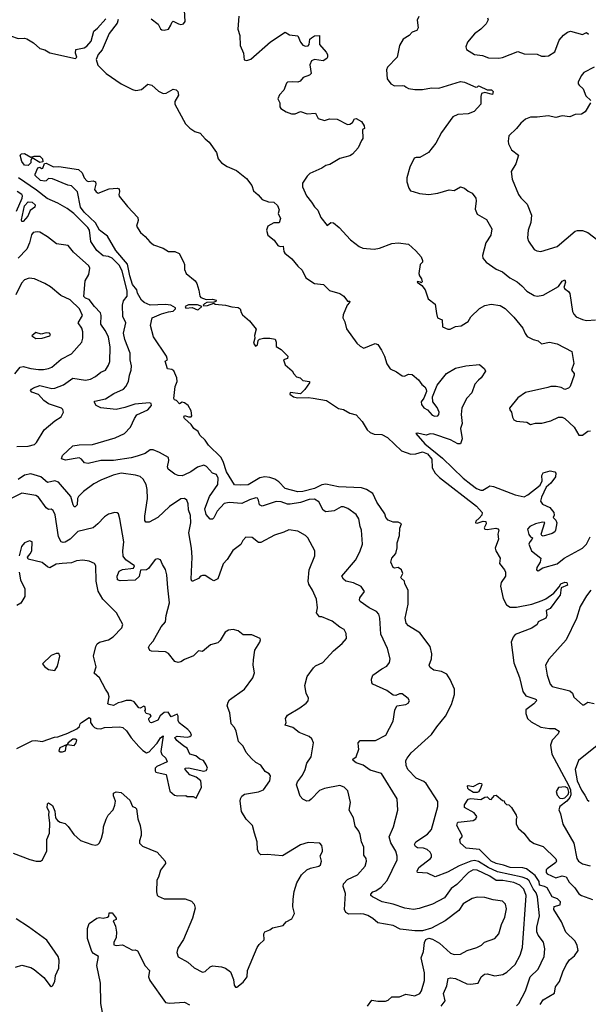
# Model space of a CAD drawing. Extents: x 2086813 to 2278017, y 548126 to 753336.
# Tile 260 of 461: x 2155568 to 2160040, y 686289 to 694029. Entities that reach past the tile are written whole.
import ezdxf

# ---------------------------------------------------------------- set-up
doc = ezdxf.new("R2010")
doc.units = 0

msp = doc.modelspace()

# ---------------------------------------------------------------- linework, layer by layer
at = {"layer": '0CON10XD'}
for points in [[(2156601.5, 694035), (2156657.5, 693995), (2156675, 693956.7), (2156685, 693949.2), (2156705, 693945.8), (2156737.5, 693955), (2156756.7, 693985), (2156763, 694007), (2156773.3, 694016.7), (2156815.9, 693995.9), (2156835, 693992), (2156855, 693996.2), (2156868, 694015), (2156863.3, 694105)], [(2155010, 694045), (2155225, 693945.8), (2155244.1, 693945.9), (2155275, 693963.8), (2155295, 693966.2), (2155465, 693918.1), (2155495, 693903.3), (2155555, 693881.1), (2155605, 693883.6), (2155625, 693877.7), (2155677.4, 693847.4), (2155725, 693803.8), (2155765, 693791.2), (2155805, 693768.8), (2156006.7, 693723.3), (2156017.5, 693735), (2156006.7, 693765), (2156010, 693795), (2156075, 693806.9), (2156095, 693821.4), (2156128.8, 693861.2), (2156150, 693940), (2156178.3, 693961.7), (2156246.2, 694035)], [(2156341.7, 694031.7), (2156335, 694003.1), (2156270.4, 693919.6), (2156216.9, 693793.1), (2156184.8, 693755.2), (2156168.5, 693715), (2156181.2, 693671.2), (2156246.7, 693605), (2156366.2, 693525), (2156455, 693479.2), (2156482.1, 693472.1), (2156525, 693480.6), (2156575, 693521.4), (2156606, 693515), (2156658, 693468), (2156695, 693450), (2156719.3, 693450.7), (2156775, 693482), (2156798.3, 693478.3), (2156810, 693465), (2156816.4, 693436.4), (2156788, 693385), (2156787.5, 693365), (2156870.4, 693210.4), (2156905, 693177.5), (2156945, 693150.6), (2156987.8, 693137.8), (2157025, 693093.8), (2157057.2, 693067.2), (2157114.2, 692985), (2157129.4, 692935), (2157155, 692903.1), (2157199.2, 692875), (2157273.5, 692843.5), (2157352, 692782), (2157392, 692725), (2157406.2, 692685), (2157443.6, 692653.6), (2157475, 692615.7), (2157525, 692598), (2157565, 692594), (2157595, 692568.8), (2157609.2, 692535), (2157601.2, 692505), (2157618.8, 692465), (2157608.3, 692431.7), (2157565, 692432.5), (2157520, 692405), (2157508.8, 692375), (2157518.8, 692335), (2157570, 692295), (2157597.5, 692255), (2157615, 692246.7), (2157639.3, 692249.3), (2157646.2, 692206.2), (2157653.3, 692195), (2157708.2, 692148.2), (2157755, 692092), (2157790.3, 692060.3), (2157818.9, 691998.9), (2157885, 691954), (2157957, 691947), (2158005, 691900), (2158085.9, 691875.9), (2158115.9, 691855.9), (2158145, 691817.5), (2158165, 691817.5), (2158162.5, 691805), (2158142.5, 691785), (2158111.2, 691708.8), (2158109.5, 691685), (2158123.6, 691655), (2158137.7, 691597.7), (2158217.8, 691485), (2158245, 691461.6), (2158275, 691447.2), (2158362.7, 691482.7), (2158383.3, 691475), (2158412.3, 691432.3), (2158436, 691385), (2158453.8, 691325), (2158481.2, 691285), (2158531.1, 691261.1), (2158575, 691228.8), (2158595, 691226.7), (2158625, 691243.3), (2158655, 691239.2), (2158705, 691196.7), (2158730.9, 691160.9), (2158755, 691144), (2158765.6, 691125), (2158767.5, 691105), (2158745.6, 691054.4), (2158724.1, 691025.9), (2158728.8, 691005), (2158745, 690977.5), (2158775, 690961.2), (2158810.8, 690920.8), (2158831.7, 690911.7), (2158855, 690915.4), (2158863.8, 690926.2), (2158865.5, 690945), (2158851.6, 690981.6), (2158817.8, 691025), (2158814.5, 691065.5), (2158850, 691155), (2158923, 691247), (2158995, 691290.6), (2159075, 691308.1), (2159185, 691317.5), (2159223.8, 691285), (2159230, 691265), (2159197.5, 691215), (2159174.6, 691195.4), (2159147.3, 691162.7), (2159124, 691096), (2159083.3, 691055), (2159045, 690976.7), (2159040, 690925), (2159048.2, 690855), (2159033.3, 690815), (2159047.3, 690735), (2159034.5, 690695.5), (2159014.1, 690694.1), (2158955, 690725.9), (2158825, 690770), (2158797, 690773), (2158765, 690762.5), (2158695, 690780), (2158683.8, 690776.2), (2158754.2, 690695), (2158891.7, 690581.7), (2159055, 690426.2), (2159115, 690376.9), (2159160.6, 690345), (2159195, 690330), (2159209.5, 690330.5), (2159248.8, 690355), (2159265.6, 690364.4), (2159295, 690359.7), (2159465.2, 690295.2), (2159535, 690277.4), (2159565, 690294.1), (2159659.6, 690370.4), (2159675.7, 690405), (2159673.9, 690446.1), (2159684.4, 690465.6), (2159738.3, 690481.7), (2159776.7, 690475), (2159783.8, 690463.8), (2159780.6, 690435), (2159745.2, 690385), (2159706.8, 690353.2), (2159670.2, 690275), (2159664.8, 690245), (2159680.1, 690220.1), (2159737.1, 690195), (2159768, 690155), (2159770, 690135), (2159763.3, 690115), (2159783.5, 690093.5), (2159791.1, 690075), (2159780.8, 690015), (2159775, 690004), (2159755, 689991.2), (2159685, 689970), (2159673, 689973), (2159670, 689985), (2159696.7, 690076.7), (2159678, 690078), (2159623.8, 690065), (2159578.8, 690045), (2159561.2, 690025), (2159572.3, 689982.3), (2159585, 689962.5), (2159600, 689955), (2159596.4, 689943.6), (2159580, 689925), (2159572.5, 689905), (2159593.8, 689855), (2159666.2, 689795), (2159662, 689765), (2159633.9, 689723.9), (2159631.2, 689705), (2159645, 689696.7), (2159681.2, 689718.8), (2159795, 689750.8), (2159850.8, 689795), (2159993.3, 689875), (2160025, 689906), (2160052.9, 689965)], [(2157291.9, 694058.1), (2157282.5, 693955), (2157298, 693905), (2157301.4, 693825), (2157328.8, 693765), (2157333.3, 693713.3), (2157355, 693708.5), (2157385, 693719.4), (2157540.5, 693855), (2157655, 693930), (2157689.3, 693909.3), (2157755, 693901.2), (2157775, 693853.3), (2157795, 693830), (2157815, 693820), (2157835, 693824), (2157844, 693835), (2157849.2, 693875), (2157862.4, 693887.6), (2157885, 693901.5), (2157925, 693906.2), (2157926.2, 693835), (2157978, 693775), (2157988, 693755), (2157988.8, 693735), (2157983.3, 693725), (2157954.1, 693705.9), (2157885, 693716.2), (2157863.6, 693706.4), (2157850, 693675), (2157860, 693605), (2157847.7, 693592.3), (2157796.4, 693573.6), (2157773, 693547), (2157755, 693537.5), (2157715, 693541.2), (2157675, 693537.5), (2157665, 693530), (2157643.8, 693475), (2157611.2, 693438.8), (2157597, 693407), (2157613.3, 693375), (2157614.2, 693344.2), (2157622.3, 693332.3), (2157663.9, 693303.9), (2157705, 693288.8), (2157735, 693290), (2157775, 693307.5), (2157828.3, 693288.3), (2157895, 693293.3), (2157915, 693253.3), (2157965, 693237.5), (2158005, 693250), (2158065, 693248), (2158146.4, 693206.4), (2158165, 693206.7), (2158185, 693220), (2158200.7, 693249.3), (2158215, 693253.3), (2158255, 693228.8), (2158276.7, 693195), (2158280, 693175), (2158262.5, 693165), (2158267.5, 693095), (2158255, 693080), (2158228.8, 693021.2), (2158185, 692971.2), (2158165, 692960), (2158085, 692939.2), (2158007.9, 692892.1), (2157975, 692882.5), (2157945, 692862), (2157850.3, 692819.7), (2157829.7, 692800.3), (2157793, 692743), (2157792, 692715), (2157823.8, 692645), (2157863.8, 692595), (2157885, 692556.7), (2157911.7, 692531.7), (2157936, 692475), (2157985, 692410), (2158014.5, 692435.5), (2158035, 692431.4), (2158079.4, 692395), (2158169.8, 692299.8), (2158236.6, 692246.6), (2158265, 692233.3), (2158355, 692224), (2158397.1, 692232.9), (2158495, 692270), (2158545, 692274), (2158625, 692264.2), (2158682.3, 692212.3), (2158724.3, 692165), (2158736.7, 692135), (2158736.1, 692123.9), (2158717.5, 692105), (2158706.7, 692035), (2158711.2, 692015), (2158727, 691993), (2158731.7, 691968.3), (2158725, 691960), (2158716.7, 691966.7), (2158695, 691970), (2158693.8, 691965), (2158729.3, 691939.3), (2158757.5, 691905), (2158780, 691835), (2158835, 691792.5), (2158845, 691720), (2158854.1, 691684.1), (2158889.5, 691669.5), (2158893.6, 691613.6), (2158935, 691597.5), (2158953, 691597), (2158995, 691618), (2159038.8, 691621.2), (2159082.3, 691647.7), (2159095, 691657.5), (2159115, 691693.3), (2159185, 691760), (2159225, 691783.3), (2159275, 691793.8), (2159345, 691782), (2159385, 691760), (2159455, 691690.8), (2159524.3, 691605), (2159542.3, 691562.3), (2159559.5, 691539.5), (2159605, 691514.2), (2159645, 691504), (2159670.8, 691480.8), (2159735, 691494.3), (2159795, 691481.1), (2159910, 691420), (2159926.1, 691326.1), (2159907.5, 691275), (2159927, 691247), (2159928.8, 691235), (2159895.7, 691144.3), (2159885, 691131.2), (2159855, 691122.5), (2159825, 691137.5), (2159785.8, 691145.8), (2159743.9, 691146.1), (2159722.3, 691137.7), (2159545, 691098), (2159485, 691056.7), (2159420, 690975), (2159421.7, 690961.7), (2159436.7, 690945), (2159443.6, 690903.6), (2159453.6, 690883.6), (2159475, 690872.5), (2159556.1, 690866.1), (2159585, 690847.5), (2159625, 690856.2), (2159675, 690858), (2159744.1, 690875.9), (2159805, 690903.8), (2159835, 690904), (2159855, 690894), (2159927, 690827), (2159965, 690762.5), (2159995, 690763.8), (2160035, 690793.3), (2160055.9, 690795.9)], [(2158707.5, 694055), (2158694, 694025), (2158702, 693965), (2158690, 693945), (2158655, 693930), (2158630, 693905), (2158582.5, 693875), (2158553.8, 693825), (2158536.7, 693735), (2158460, 693655), (2158451.2, 693635), (2158458.8, 693565), (2158486.7, 693525), (2158515, 693510), (2158575, 693513.1), (2158595, 693509.2), (2158608.3, 693498.3), (2158625, 693489.2), (2158675, 693480), (2158735, 693481.1), (2158805, 693492.9), (2158865, 693490.5), (2159035, 693543.3), (2159065, 693538.2), (2159155, 693500), (2159168.3, 693501.7), (2159175, 693510), (2159185, 693507.5), (2159245, 693477.5), (2159277, 693477), (2159290, 693465), (2159285, 693440), (2159225, 693457.5), (2159200.7, 693449.3), (2159194.3, 693425.7), (2159194, 693365), (2159141.7, 693308.3), (2159095, 693290), (2159012.5, 693285), (2158975, 693264.3), (2158885, 693142), (2158840.9, 693059.1), (2158783.6, 692986.4), (2158715, 692946.2), (2158685, 692946.7), (2158670.7, 692939.3), (2158635, 692870), (2158612.5, 692785), (2158612.5, 692755), (2158627.5, 692705), (2158640, 692685), (2158662.5, 692677.5), (2158711.7, 692661.7), (2158785, 692653.8), (2158856, 692666), (2158945, 692691.4), (2158985, 692686.7), (2159035, 692715.7), (2159065, 692705.8), (2159095, 692680), (2159125, 692666), (2159154, 692625), (2159157.5, 692605), (2159150.3, 692540.3), (2159165, 692500), (2159239.5, 692459.5), (2159281.2, 692385), (2159274, 692335), (2159234.6, 692275.4), (2159207.3, 692175), (2159209.5, 692155), (2159235, 692123.5), (2159315, 692067.1), (2159365, 692047.5), (2159421.1, 692001.1), (2159479.3, 691969.3), (2159518, 691938), (2159555, 691893.8), (2159615, 691860), (2159636.7, 691856.7), (2159685.5, 691864.5), (2159805, 691931.2), (2159835, 691973.3), (2159855, 691983.3), (2159860, 691965), (2159847.5, 691925), (2159853.6, 691913.6), (2159885, 691893.3), (2159895.5, 691875.5), (2159914.2, 691735), (2159925, 691713.3), (2159945, 691692), (2159995, 691671.2), (2160025, 691664.2), (2160095, 691670)], [(2159246.9, 694045), (2159253.2, 694026.8), (2159235, 693995.8), (2159194, 693955), (2159145, 693918), (2159088.3, 693851.7), (2159076.2, 693815), (2159082, 693795), (2159145, 693754.4), (2159207.9, 693747.9), (2159255, 693730), (2159335, 693727.5), (2159365, 693732.5), (2159485, 693780), (2159535, 693760), (2159637.3, 693757.3), (2159672, 693742), (2159701.3, 693741.3), (2159727.5, 693745), (2159775, 693776.7), (2159811.3, 693868.7), (2159845, 693908.8), (2159875, 693930), (2159898.8, 693938.8), (2159995, 693912.5), (2160025, 693927.5), (2160042, 693915)], [(2160085, 693656.2), (2160003.3, 693615), (2159982.3, 693587.7), (2159960.7, 693539.3), (2159960, 693525), (2159966.7, 693515), (2159999.2, 693485), (2160019.5, 693429.5), (2160060, 693395)], [(2160058, 693375), (2160016, 693305), (2159985, 693285.7), (2159935, 693283.8), (2159895, 693266), (2159835, 693274.5), (2159785, 693260.6), (2159725, 693273.5), (2159637.4, 693262.6), (2159585, 693262.9), (2159545, 693247.5), (2159508, 693215), (2159475, 693173.8), (2159413.8, 693115), (2159408.8, 693075), (2159412.3, 693052.3), (2159436.4, 693006.4), (2159490, 692965), (2159469.2, 692895), (2159432.9, 692835), (2159440.8, 692775), (2159491.4, 692655), (2159508.9, 692628.9), (2159558.7, 692578.7), (2159591.9, 692491.9), (2159586.7, 692435), (2159567.1, 692375), (2159562, 692315), (2159569.1, 692289.1), (2159615, 692223.8), (2159635, 692212), (2159665, 692206.2), (2159795, 692247.1), (2159935, 692366.9), (2159955, 692372.9), (2159995, 692370.8), (2160035.5, 692355.5), (2160113.3, 692295)], [(2155635, 692883.3), (2155606.4, 692886.4), (2155583.8, 692913.8), (2155572.5, 692965), (2155582.5, 692975), (2155605, 692978), (2155655, 692947.5), (2155682.7, 692957.3), (2155725, 692957.1), (2155748, 692935), (2155748.3, 692911.7), (2155725, 692907.5), (2155665, 692942.5), (2155653.9, 692926.1), (2155656.1, 692903.9), (2155635, 692883.3)], [(2159475, 686277.1), (2159493.8, 686296.2), (2159544.4, 686395), (2159581.9, 686505), (2159645.6, 686565), (2159691.2, 686665), (2159697.5, 686725), (2159686.7, 686776.7), (2159645, 686832.9), (2159635, 686857.5), (2159635.3, 686895), (2159655.9, 686984.1), (2159639.4, 687135), (2159628.4, 687165), (2159605.8, 687195.8), (2159575, 687258.6), (2159554.9, 687274.9), (2159518.7, 687288.7), (2159325, 687330.9), (2159250.8, 687365), (2159175, 687410.2), (2159145, 687419), (2159115, 687414.8), (2159025, 687378.6), (2158932.5, 687327.5), (2158835, 687290), (2158775, 687319.1), (2158695.8, 687325.8), (2158693.5, 687335), (2158706.4, 687365), (2158797.1, 687435), (2158805.6, 687445), (2158807.5, 687465), (2158796.5, 687485), (2158772.5, 687505), (2158743.2, 687516.8), (2158695, 687519.3), (2158680, 687530), (2158673.8, 687545), (2158683.3, 687566.7), (2158775, 687626), (2158805, 687663.6), (2158856.1, 687843.9), (2158855, 687882.5), (2158765.6, 688025.6), (2158745, 688041.3), (2158685, 688066.2), (2158621.2, 688135), (2158607.2, 688165), (2158605.4, 688204.6), (2158613.8, 688225), (2158645.3, 688264.7), (2158805, 688410), (2158849.5, 688469.5), (2158915.7, 688554.3), (2158964.5, 688645), (2158988.4, 688725), (2158986.6, 688765), (2158952.9, 688842.9), (2158925.6, 688885), (2158885, 688905.5), (2158825.5, 688915.5), (2158795.7, 688935.7), (2158788.6, 688955), (2158805.6, 689005), (2158810, 689045), (2158795, 689102), (2158715, 689208.6), (2158626.2, 689265), (2158606, 689285), (2158598.6, 689325), (2158622.7, 689435), (2158622.2, 689545), (2158596.7, 689595), (2158593.3, 689615), (2158568.3, 689638.3), (2158566.2, 689645), (2158580, 689675), (2158570, 689705), (2158545, 689723.8), (2158515, 689717.5), (2158505, 689722.5), (2158487.5, 689765), (2158494, 689795), (2158525, 689832.5), (2158536, 689876), (2158535.7, 689915.7), (2158554.4, 689975), (2158558, 690032), (2158571.2, 690065), (2158545, 690080), (2158505, 690078), (2158466.7, 690095), (2158447.5, 690115), (2158438.8, 690145), (2158376.1, 690236.1), (2158343.8, 690305), (2158295.6, 690335.6), (2158255, 690348.7), (2158073.8, 690356.2), (2157975, 690378.4), (2157945, 690372.8), (2157885, 690344.2), (2157795, 690318.9), (2157755, 690317.6), (2157656.2, 690345), (2157606.7, 690396.7), (2157575, 690417.9), (2157535, 690430.9), (2157495.3, 690434.7), (2157455, 690428.8), (2157365, 690373.8), (2157305, 690368.9), (2157256.2, 690373.8), (2157193.6, 690475), (2157169.1, 690555), (2157149.2, 690589.2), (2157053.4, 690683.4), (2157025, 690723.3), (2156985, 690763.3), (2156970.8, 690790.8), (2156936.7, 690815), (2156915.9, 690845.9), (2156863.3, 690895), (2156857.5, 690905), (2156863, 690917), (2156895, 690907.5), (2156915, 690907.5), (2156922.5, 690915), (2156916.2, 690955), (2156893.3, 690995), (2156865, 691016.2), (2156845, 691022.5), (2156825, 691010), (2156800, 691035), (2156785, 691040), (2156780, 691050), (2156790.8, 691145), (2156805.8, 691184.2), (2156804.2, 691215), (2156780, 691270), (2156765, 691280), (2156730, 691285), (2156712.5, 691345), (2156730, 691355), (2156723.3, 691385), (2156620, 691535), (2156596.4, 691626.4), (2156608.8, 691685), (2156682.4, 691717.6), (2156737.6, 691732.4), (2156775, 691738.1), (2156792.9, 691755), (2156792, 691765), (2156755, 691784.3), (2156715, 691790.4), (2156595, 691786.2), (2156546.6, 691806.6), (2156525.8, 691825), (2156495, 691880), (2156488.8, 691905), (2156455, 691946.9), (2156434.3, 692015.7), (2156416.7, 692106.7), (2156323.1, 692215), (2156258, 692328), (2156196, 692375), (2156163.3, 692433.3), (2156074.3, 692515), (2156046.1, 692556.1), (2156022.5, 692675), (2155975, 692723.3), (2155945, 692727.5), (2155825, 692777.5), (2155795, 692780), (2155777, 692763), (2155765, 692760), (2155730, 692765), (2155690, 692805), (2155690, 692815), (2155710, 692865), (2155725, 692870), (2155738.3, 692858.3), (2155749.3, 692860.7), (2155761.7, 692898.3), (2155775, 692900), (2155832.3, 692872.3), (2155875, 692875.7), (2156030.7, 692850.7), (2156059.2, 692825), (2156073.8, 692785), (2156095, 692763.3), (2156107, 692757), (2156145, 692761.2), (2156162.5, 692755), (2156166.2, 692735), (2156156.2, 692695), (2156170, 692675), (2156185, 692666.7), (2156271.7, 692698.3), (2156335, 692703.8), (2156349.3, 692699.3), (2156353.8, 692675), (2156346.2, 692655), (2156351.2, 692641.2), (2156415, 692560), (2156496, 692475), (2156499.5, 692450.5), (2156486.7, 692405), (2156516.7, 692355), (2156555, 692326), (2156592.2, 692282.2), (2156620.3, 692260.3), (2156695, 692232), (2156737.7, 692207.7), (2156787.7, 692207.7), (2156821.7, 692191.7), (2156856.7, 692125), (2156863.6, 692103.6), (2156863.8, 692065), (2156876.2, 692035), (2156948.8, 691975), (2156961.2, 691955), (2156977, 691903), (2156983.3, 691855), (2156992.5, 691845), (2157035, 691830), (2157085, 691833.3), (2157112.5, 691825), (2157110, 691815), (2157095, 691807.5), (2157040, 691805), (2157020, 691795), (2157010, 691785), (2157015, 691780), (2157045, 691783.3), (2157095, 691800), (2157103.9, 691793.9), (2157185, 691786), (2157235, 691771.2), (2157285, 691766), (2157302.5, 691755), (2157308.3, 691728.3), (2157320, 691710), (2157375, 691662.5), (2157426.7, 691595), (2157413.9, 691546.1), (2157417.5, 691525), (2157407.5, 691485), (2157423, 691463), (2157437, 691473), (2157443, 691507), (2157453, 691517), (2157485, 691526.2), (2157535, 691525.8), (2157577, 691517), (2157585.8, 691495), (2157585, 691460), (2157625, 691436.7), (2157676.7, 691385), (2157673, 691367), (2157642.5, 691355), (2157656.7, 691315), (2157709.3, 691269.3), (2157722.5, 691245), (2157745, 691222.5), (2157772.5, 691212.5), (2157795, 691193.3), (2157847.5, 691185), (2157846.2, 691175), (2157808.8, 691121.2), (2157775, 691087.5), (2157695, 691097.5), (2157692.5, 691085), (2157720, 691065), (2157753, 691057), (2157835, 691060), (2157875, 691053.8)], [(2158881.9, 686275), (2158912.7, 686315), (2158900.9, 686375), (2158926.7, 686433.3), (2158938.3, 686491.7), (2158955, 686496.7), (2158995, 686491.1), (2159085, 686450.8), (2159114.1, 686445.9), (2159173.8, 686456.2), (2159196, 686505), (2159222.5, 686525), (2159245, 686528.1), (2159305, 686513.5), (2159367.1, 686522.9), (2159398.5, 686541.5), (2159465, 686602.9), (2159504.4, 686675), (2159522.2, 686735), (2159549.5, 687145), (2159533.7, 687193.7), (2159500.8, 687225), (2159455, 687246.1), (2159367.6, 687262.4), (2159315, 687261), (2159265, 687295.7), (2159165, 687344.2), (2159135, 687345.2), (2159097.3, 687325), (2159005, 687230.4), (2158962.1, 687197.9), (2158907.3, 687125), (2158815, 687075.4), (2158708.3, 687041.7), (2158665, 687034.6), (2158596.7, 687045), (2158505.3, 687075.3), (2158419.2, 687095), (2158341.2, 687135), (2158330, 687145), (2158329.2, 687155), (2158345, 687172.9), (2158369.2, 687180.8), (2158410.9, 687209.1), (2158456.6, 687263.4), (2158535.6, 687425), (2158536.5, 687453.5), (2158525, 687494), (2158487.3, 687557.3), (2158472.9, 687605), (2158508.5, 687685), (2158542, 687815), (2158536, 687905), (2158412.4, 688102.4), (2158325, 688130), (2158268.9, 688168.9), (2158215, 688187.8), (2158190.8, 688205), (2158188.8, 688215), (2158213.8, 688235), (2158233.8, 688295), (2158232.7, 688312.7), (2158230.8, 688345), (2158245, 688363.3), (2158365, 688363.3), (2158446.7, 688405), (2158506, 688515), (2158518.8, 688601.2), (2158533.9, 688636.1), (2158605, 688646.7), (2158623, 688657), (2158632.5, 688675), (2158623, 688693), (2158575, 688730), (2158555, 688730), (2158525, 688716.7), (2158505, 688718.8), (2158454.5, 688754.5), (2158345, 688806.7), (2158336.1, 688816.1), (2158334.1, 688845.9), (2158344.2, 688875.8), (2158415, 688926.2), (2158455, 688946.2), (2158475.8, 688975), (2158482.5, 689005), (2158459.4, 689085), (2158408.3, 689198.3), (2158400, 689325), (2158392.9, 689355), (2158375, 689377.5), (2158315, 689406.7), (2158244.5, 689454.5), (2158239.2, 689465), (2158242.2, 689485), (2158278.5, 689535), (2158254.4, 689574.4), (2158192.1, 689602.1), (2158132.5, 689615), (2158115, 689630), (2158100, 689655), (2158208.5, 689781.5), (2158242.4, 689845), (2158263.8, 689905), (2158255.7, 690015), (2158244.5, 690044.5), (2158235, 690106.2), (2158215, 690138.1), (2158147.4, 690187.4), (2158115, 690200.6), (2158095, 690199.2), (2158040.9, 690169.1), (2157975, 690159.2), (2157955, 690174), (2157920.2, 690240.2), (2157885, 690258.7), (2157845, 690257.1), (2157775, 690233.2), (2157695, 690220.3), (2157675, 690221.1), (2157625, 690238.9), (2157585, 690241.4), (2157475, 690204.5), (2157454.6, 690214.6), (2157445, 690252.5), (2157437.6, 690267.6), (2157425, 690271.4), (2157374, 690255), (2157315, 690225.6), (2157215, 690234.4), (2157176, 690225), (2157120.4, 690165), (2157095, 690112.5), (2157085, 690102.5), (2157065, 690101.4), (2157035, 690138.5), (2157022.7, 690185), (2157060.2, 690279.8), (2157125.3, 690375), (2157128.7, 690425), (2157115, 690454), (2157085, 690464.2), (2157037.8, 690517.8), (2157015, 690527.6), (2156965, 690510.3), (2156914.4, 690475), (2156865, 690450.7), (2156845, 690444.1), (2156815, 690445.4), (2156786.7, 690456.7), (2156734.5, 690495), (2156730.9, 690515), (2156740, 690565), (2156738.3, 690588.3), (2156667.8, 690627.8), (2156616.5, 690646.5), (2156595, 690647.9), (2156555, 690618.7), (2156491.4, 690598.6), (2156445, 690585.2), (2156305, 690564.7), (2156205, 690564.1), (2156105, 690540.8), (2156076.2, 690545), (2156054, 690575), (2156035, 690584.4), (2155926.8, 690566.8), (2155895.8, 690575.8), (2155905, 690602), (2155985, 690678.5), (2156035, 690686.7), (2156141.3, 690688.7), (2156318, 690742), (2156392.9, 690777.1), (2156438.2, 690825), (2156470, 690895), (2156488.4, 690921.6), (2156575, 690961.8), (2156604.2, 690995), (2156602.5, 691012.5), (2156588.1, 691018.1), (2156474.1, 691005.9), (2156395, 690979.5), (2156325, 690964), (2156205, 690977.3), (2156170, 690995), (2156154, 691025), (2156159.3, 691030.7), (2156241.1, 691048.9), (2156308.8, 691091.2), (2156385, 691125.4), (2156403.1, 691145), (2156423.8, 691185), (2156430.9, 691235), (2156444.6, 691275), (2156447, 691307), (2156437.3, 691355), (2156437.1, 691407.1), (2156394.2, 691515), (2156383.1, 691565), (2156403.2, 691645), (2156378.2, 691695), (2156376.4, 691785), (2156385, 691818.8), (2156413.9, 691856.1), (2156413.7, 691895), (2156374.1, 692055.9), (2156350.4, 692100.4), (2156295, 692153.3), (2156265, 692168.8), (2156225, 692172.5), (2156174.5, 692214.5), (2156126, 692285), (2156115.7, 692374.3), (2156104.5, 692395), (2155994.4, 692505), (2155941.2, 692545), (2155867.5, 692587.5), (2155782.7, 692622.7), (2155699.9, 692689.9), (2155557.7, 692785)], [(2155541.4, 692525), (2155586.8, 692625), (2155589, 692645), (2155583.8, 692653.8), (2155548.1, 692678.1)], [(2155595, 692442.5), (2155585, 692442.9), (2155582.2, 692455), (2155605.9, 692565), (2155635, 692598.1), (2155665, 692594), (2155689.4, 692575), (2155687.4, 692555), (2155650.7, 692529.3), (2155631.9, 692485), (2155595, 692442.5)], [(2155545, 690673.6), (2155635, 690676.9), (2155685, 690690.9), (2155700, 690705), (2155758.9, 690805), (2155845, 690874.4), (2155895, 690906.7), (2155912, 690945), (2155906, 690965), (2155896, 690975), (2155795, 691010.4), (2155756.4, 691036.4), (2155715, 691082), (2155662.1, 691102.1), (2155653, 691113), (2155660, 691125), (2155676.7, 691135), (2155725, 691152.2), (2155819.2, 691129.2), (2155845, 691132.3), (2155911.7, 691158.3), (2155985, 691211.5), (2156085, 691196.4), (2156125, 691202.7), (2156164.2, 691225), (2156205, 691259.2), (2156241.2, 691275), (2156266.7, 691313.3), (2156276.7, 691343.3), (2156280.4, 691455), (2156265.4, 691535), (2156240.4, 691585), (2156204.5, 691635), (2156207.1, 691705), (2156202.3, 691725), (2156154.6, 691774.6), (2156115, 691830), (2156085, 691840), (2156073, 691853), (2156082, 691975), (2156110.5, 692025), (2156118.1, 692075), (2156112.5, 692095), (2155991, 692201), (2155949.4, 692255), (2155858.3, 692268.3), (2155785, 692321.2), (2155725, 692358.2), (2155705, 692362.5), (2155674.7, 692355.3), (2155661, 692339), (2155644.8, 692275.2), (2155624.2, 692225.8), (2155555, 692154.3)], [(2155528.2, 691245), (2155572.4, 691297.6), (2155595, 691302.7), (2155655, 691285.9), (2155715, 691280), (2155755, 691278.2), (2155793.7, 691286.3), (2155821.4, 691298.6), (2155895, 691361.1), (2155975, 691401.4), (2156055.8, 691495), (2156064.4, 691525), (2156063.3, 691575), (2156055.5, 691605), (2156027.3, 691645), (2156060.5, 691705), (2156038.9, 691755), (2155965, 691827.2), (2155890.6, 691860.6), (2155808.8, 691928.8), (2155766.1, 691956.1), (2155685, 691991.6), (2155643.1, 691996.9), (2155604.4, 691985), (2155580.9, 691959.1), (2155537.6, 691865)], [(2156965, 691747.5), (2156975, 691750), (2157000, 691775), (2156965, 691786.7), (2156895, 691788), (2156870, 691775), (2156875, 691762.5), (2156925, 691767.5), (2156965, 691747.5)], [(2155695, 691524), (2155745, 691524.3), (2155805, 691544), (2155808.8, 691555), (2155802.5, 691565), (2155775, 691568.6), (2155737.7, 691557.7), (2155695, 691570), (2155662.5, 691545), (2155695, 691524)], [(2157875, 691053.8), (2157980, 691035), (2158075, 690972), (2158115, 690963.8), (2158165, 690936.2), (2158212.7, 690922.7), (2158259.8, 690869.8), (2158300.8, 690805), (2158324.2, 690784.2), (2158355, 690770), (2158415, 690769.1), (2158460.8, 690745), (2158569.7, 690639.7), (2158645, 690612.5), (2158682.5, 690615), (2158735, 690630.9), (2158775.3, 690615), (2158810, 690575), (2158811.9, 690505), (2158834.1, 690464.1), (2158869.6, 690429.6), (2159158.9, 690205), (2159203.8, 690155), (2159203.3, 690135), (2159180.7, 690109.3), (2159155, 690087.5), (2159153.3, 690075), (2159165, 690071.2), (2159213.9, 690086.1), (2159233.6, 690083.6), (2159235.6, 690065), (2159220.8, 690035), (2159226.7, 690025), (2159245, 690022.1), (2159312, 690032), (2159327.3, 690027.3), (2159335.7, 690015.7), (2159328.8, 689985), (2159333.1, 689945), (2159307.5, 689875), (2159312.3, 689855), (2159346.7, 689795), (2159341.8, 689755), (2159380, 689705), (2159387.5, 689685), (2159387.1, 689655), (2159354.2, 689605), (2159349.1, 689575), (2159368.8, 689478.8), (2159395, 689428.1), (2159425, 689411.1), (2159475, 689410.4), (2159595, 689433.3), (2159676.9, 689463.1), (2159705, 689475.4), (2159769.2, 689520.8), (2159810, 689570), (2159823.1, 689595), (2159855, 689607.5), (2159871.2, 689605), (2159875.7, 689585), (2159826.7, 689563.3), (2159816.9, 689505), (2159805, 689489.2), (2159739.2, 689400.8), (2159707.5, 689385), (2159713.3, 689345), (2159704.5, 689325.5), (2159645, 689296.7), (2159636.7, 689275), (2159595.5, 689244.5), (2159465, 689196.2), (2159448.9, 689175), (2159433.2, 689135), (2159455, 688972), (2159498.1, 688858.1), (2159525, 688748.6), (2159547.5, 688715), (2159619.9, 688689.9), (2159629.2, 688685), (2159631.9, 688675), (2159609.9, 688650.1), (2159549.4, 688605), (2159548.1, 688575), (2159562.5, 688535), (2159589.8, 688509.8), (2159665, 688468.1), (2159734.1, 688455.9), (2159775, 688456), (2159810, 688435), (2159802, 688415), (2159755.6, 688365), (2159742.7, 688327.3), (2159752.2, 688255), (2159885, 688011.4), (2159899.6, 687975), (2159900.9, 687935), (2159895, 687915.6), (2159871.8, 687885), (2159816.4, 687845), (2159808, 687818), (2159821.5, 687785), (2159838.8, 687705), (2159926.2, 687555), (2159949.4, 687435), (2159963.2, 687413.2), (2159993.9, 687393.9), (2160055, 687377.9)], [(2157994.6, 689314.6), (2157945, 689334.5), (2157925, 689336), (2157902, 689365), (2157910.6, 689405), (2157902.7, 689475), (2157870.9, 689545), (2157842, 689592), (2157835.7, 689615), (2157844.4, 689705), (2157887.5, 689815), (2157888.8, 689855), (2157833.3, 689955), (2157815, 689973.3), (2157755, 690007.5), (2157685, 690017.5), (2157645, 689999.2), (2157572.1, 689977.9), (2157465, 689918), (2157445, 689920), (2157395, 689957.5), (2157345, 689961.2), (2157321.2, 689935), (2157305.9, 689904.1), (2157242.7, 689857.3), (2157198.9, 689785), (2157168.6, 689751.4), (2157125, 689634.3), (2157095, 689618.6), (2157070.4, 689630.4), (2157025, 689658.6), (2157005, 689660.8), (2156990, 689655), (2156975, 689637.5), (2156930, 689615), (2156922.5, 689615), (2156915, 689630), (2156924.1, 689804.1), (2156919.6, 689875), (2156898.7, 689995), (2156913.2, 690075), (2156912.1, 690132.1), (2156895.6, 690175), (2156892.4, 690222.4), (2156881.7, 690251.7), (2156864.2, 690264.2), (2156835, 690262.5), (2156745, 690202.7), (2156654, 690116), (2156585, 690078.1), (2156560, 690080), (2156552.2, 690092.2), (2156550.8, 690125), (2156573.5, 690265), (2156570.8, 690335), (2156561.9, 690375), (2156538.3, 690418.3), (2156515, 690436.9), (2156478.5, 690448.5), (2156365, 690464.6), (2156302.6, 690447.4), (2156205, 690408.5), (2156150.4, 690379.6), (2156070.5, 690319.5), (2156030, 690280), (2156023.3, 690265), (2156019.1, 690215), (2156005, 690198.6), (2155995, 690200.8), (2155987.3, 690215), (2155970, 690280), (2155873, 690393), (2155845, 690404.4), (2155785, 690391.9), (2155735, 690436.7), (2155655, 690459.5), (2155605, 690448.6), (2155554.4, 690415.6)], [(2155515, 687475.7), (2155647.9, 687427.9), (2155696, 687414), (2155730, 687415), (2155747.5, 687425), (2155782, 687495), (2155781.4, 687585), (2155802.5, 687635), (2155805.5, 687715), (2155797.5, 687775), (2155800, 687805), (2155784.5, 687834.5), (2155786.7, 687865), (2155795, 687873.3), (2155825, 687851.2), (2155845, 687807.5), (2155850, 687755), (2155864.2, 687735), (2155885, 687720.8), (2155925, 687710), (2155947.9, 687687.9), (2155993.6, 687623.6), (2156045, 687576), (2156135, 687544.3), (2156165, 687540), (2156182.5, 687545), (2156195, 687557.5), (2156210.8, 687595), (2156223.3, 687645), (2156225.6, 687685), (2156246.5, 687745), (2156263.9, 687776.1), (2156302.1, 687817.9), (2156315.6, 687855), (2156321.4, 687885), (2156305, 687927.5), (2156305, 687947.5), (2156325, 687960), (2156365, 687953.3), (2156434.2, 687894.2), (2156455, 687843.3), (2156475, 687836.2), (2156486, 687825), (2156495.8, 687745.8), (2156515.8, 687695), (2156523.8, 687645), (2156522, 687615), (2156509.2, 687575), (2156510.8, 687555), (2156533.3, 687533.3), (2156648, 687485), (2156712, 687415), (2156713.8, 687395), (2156675, 687343.3), (2156660.5, 687289.5), (2156646.7, 687265), (2156642.7, 687172.7), (2156648, 687148), (2156657.7, 687137.7), (2156705, 687119.2), (2156867.9, 687117.9), (2156919.7, 687099.7), (2156940, 687075), (2156947.5, 687045), (2156925.6, 686965), (2156855, 686797.5), (2156811.1, 686728.9), (2156803.4, 686696.6), (2156815, 686662.7), (2156889.3, 686619.3), (2156940, 686575), (2157005, 686542), (2157025, 686546.2), (2157065, 686582.5), (2157085, 686591.4), (2157155, 686584.2), (2157185, 686572), (2157225, 686543.3), (2157250, 686485), (2157255, 686440), (2157263.6, 686423.6), (2157275, 686422.5), (2157325, 686462), (2157356, 686505), (2157358.8, 686555), (2157435.7, 686735), (2157452, 686758), (2157490, 686795), (2157487.7, 686842.3), (2157495, 686858.8), (2157535, 686873.3), (2157555, 686891.2), (2157640.7, 686909.3), (2157663.9, 686936.1), (2157708.3, 686961.7), (2157727.7, 687002.3), (2157714.6, 687054.6), (2157717.7, 687115), (2157725.4, 687175), (2157746.6, 687245), (2157785, 687307.7), (2157824.8, 687345.2), (2157855, 687360), (2157920, 687375), (2157934.2, 687385), (2157941.9, 687415), (2157930, 687455), (2157948.8, 687491.2), (2157950, 687505), (2157945, 687537.5), (2157926.8, 687556.8), (2157835, 687561.1), (2157775, 687542.2), (2157634.2, 687455.8), (2157515, 687466), (2157465, 687464.2), (2157449.1, 687479.1), (2157438.6, 687505), (2157434, 687565), (2157413.3, 687633.3), (2157397.5, 687695), (2157349.5, 687745), (2157311.8, 687805), (2157300.4, 687885), (2157303.5, 687905), (2157315, 687925.8), (2157335, 687940.6), (2157445, 687958.1), (2157486, 687975), (2157535.8, 688045), (2157540, 688085), (2157530.3, 688100.3), (2157498.8, 688118.8), (2157465, 688170), (2157425, 688190), (2157390.2, 688220.2), (2157349.3, 688269.3), (2157325, 688319.2), (2157287.1, 688355), (2157270, 688435), (2157256.2, 688465), (2157231.2, 688495), (2157221.2, 688581.2), (2157198.8, 688635), (2157206.7, 688665), (2157218, 688682), (2157336, 688765), (2157400, 688855), (2157414.4, 688895), (2157403.6, 688955), (2157407.1, 688997.1), (2157416.4, 689073.6), (2157456.7, 689135), (2157462.5, 689155), (2157457.5, 689165), (2157394, 689194), (2157325, 689192.5), (2157285, 689224.5), (2157245.5, 689234.5), (2157208.7, 689231.3), (2157184.2, 689215), (2157145, 689148), (2157125, 689129.2), (2157068.8, 689115), (2157005, 689061.4), (2156975, 689068.8), (2156935, 689027.5), (2156865, 689000), (2156835, 688980), (2156813.9, 688976.1), (2156786.7, 688985), (2156737, 689047), (2156715, 689060.8), (2156605, 689064.2), (2156590.8, 689070.8), (2156581.2, 689095), (2156591.2, 689115), (2156617.5, 689142.5), (2156680, 689255), (2156713.6, 689296.4), (2156719.6, 689345), (2156745.6, 689445), (2156732.4, 689562.4), (2156725.8, 689665), (2156715, 689707.5), (2156690, 689745), (2156675, 689782.5), (2156655, 689790), (2156634.1, 689785.9), (2156580, 689715), (2156565, 689703.3), (2156517.5, 689702.5), (2156507.7, 689652.3), (2156475, 689623.8), (2156356.8, 689616.8), (2156336.7, 689626.7), (2156334.6, 689655), (2156350, 689695), (2156375, 689706.5), (2156463, 689717), (2156470, 689735), (2156403, 689783), (2156382.6, 689812.6), (2156378.5, 689855), (2156385.4, 689925), (2156355.8, 690105), (2156343.9, 690143.9), (2156335, 690153.3), (2156315, 690156.2), (2156265, 690142), (2156235, 690122), (2156182.5, 690065), (2156145.4, 690034.6), (2156025, 690004.5), (2155965, 689946.2), (2155925, 689922.1), (2155909.3, 689919.3), (2155895, 689925.6), (2155872.4, 689965), (2155845.9, 690135.9), (2155831.1, 690171.1), (2155815, 690180), (2155795, 690179.4), (2155775, 690191.1), (2155715, 690274.3), (2155695, 690289.2), (2155585, 690306.7), (2155505, 690268.1)], [(2155545, 688300), (2155665, 688360.7), (2155695, 688363.1), (2155745.6, 688354.4), (2155842.3, 688387.7), (2155868.8, 688391.2), (2155945, 688420), (2156015.9, 688454.1), (2156038.3, 688471.7), (2156043.8, 688495), (2156052.5, 688505), (2156115, 688543.3), (2156125.7, 688535.7), (2156125.7, 688505), (2156139.3, 688479.3), (2156155, 688464.2), (2156175, 688455.8), (2156205, 688454.2), (2156235, 688464), (2156355, 688470.5), (2156379.2, 688465), (2156408.7, 688438.7), (2156445, 688384.4), (2156503.3, 688315), (2156535, 688282.9), (2156565, 688266.2), (2156585, 688273.8), (2156610.7, 688299.3), (2156649.3, 688340.7), (2156675, 688382.5), (2156695, 688400), (2156676.5, 688275), (2156685, 688252.5), (2156716, 688225), (2156727.5, 688195), (2156645, 688159.2), (2156633.8, 688145), (2156632.2, 688125), (2156637.5, 688115), (2156720, 688095), (2156747.5, 687965), (2156785, 687933.3), (2156811.7, 687928.3), (2156875, 687930), (2156885, 687922.5), (2156931.7, 687921.7), (2156955, 687910), (2156996.7, 687995), (2156992.5, 688045), (2156955, 688073.3), (2156905, 688092.5), (2156870, 688135), (2156870, 688145), (2156895, 688146.7), (2157015, 688121.2), (2157035, 688127.5), (2157043.3, 688145), (2157035, 688172.5), (2157012.5, 688205), (2156985, 688216.7), (2156951.7, 688241.7), (2156906.7, 688255), (2156885, 688303.3), (2156857.7, 688317.7), (2156802.3, 688362.3), (2156787.5, 688385), (2156805, 688396.7), (2156885, 688390), (2156906.4, 688393.6), (2156917.5, 688405), (2156910, 688425), (2156889.1, 688449.1), (2156821.9, 688501.9), (2156815, 688520), (2156814, 688555), (2156805, 688570), (2156758.3, 688548.3), (2156736.1, 688586.1), (2156705, 688583.3), (2156672.7, 688557.3), (2156655, 688523.8), (2156605, 688501.2), (2156595, 688503.8), (2156583.6, 688526.4), (2156583.8, 688536.2), (2156602.5, 688555), (2156595, 688567.5), (2156562.5, 688575), (2156552.5, 688595), (2156557.5, 688605), (2156555, 688627.5), (2156545, 688632.5), (2156515, 688617.5), (2156505, 688620), (2156466.8, 688666.8), (2156445, 688676.4), (2156405, 688677.1), (2156366.2, 688665), (2156340.9, 688659.1), (2156305, 688638.8), (2156270, 688645), (2156261.7, 688651.7), (2156270, 688705), (2156263.8, 688733.8), (2156241.5, 688765), (2156195.4, 688855.4), (2156152.7, 688892.7), (2156168, 688942), (2156148, 689025), (2156167.6, 689102.4), (2156177.9, 689122.1), (2156194.4, 689135.6), (2156265, 689154.2), (2156303, 689177), (2156371.7, 689248.3), (2156378, 689275), (2156328.6, 689365), (2156220.5, 689475), (2156185, 689536.7), (2156168.2, 689615), (2156167.5, 689735), (2156155.6, 689755), (2156115, 689773.1), (2156065, 689781.5), (2156015, 689775.4), (2155975, 689760), (2155902.9, 689752.9), (2155855, 689748.6), (2155805, 689719.2), (2155785, 689727.1), (2155743.3, 689763.3), (2155635, 689788), (2155628, 689805), (2155650.3, 689829.7), (2155662.5, 689855), (2155666.7, 689925), (2155645, 689932.5), (2155605, 689917.5), (2155582.3, 689887.7), (2155564, 689815)], [(2155562.5, 689685), (2155574.2, 689625.8), (2155607.9, 689555), (2155606.7, 689495), (2155577.4, 689442.6), (2155545, 689423.1)], [(2160058.6, 689545), (2160025, 689500.8), (2159975, 689416), (2159947.1, 689322.9), (2159864.6, 689155), (2159728.7, 689001.3), (2159703.1, 688955), (2159715.5, 688875), (2159740.5, 688805), (2159755, 688788.1), (2159894, 688754), (2159914.3, 688735), (2159925, 688703.8), (2159995, 688644.2), (2160005, 688644.2), (2160035, 688663.3), (2160085, 688654.4)], [(2158302.9, 686275), (2158338.1, 686321.9), (2158385, 686312.5), (2158445, 686312.2), (2158465, 686320.8), (2158495, 686347.5), (2158555, 686348.8), (2158605, 686368.8), (2158675, 686356.7), (2158715, 686373.3), (2158728, 686395), (2158751.4, 686475), (2158750.8, 686535), (2158724.3, 686655), (2158744.5, 686705), (2158751.5, 686775), (2158762.1, 686797.9), (2158785, 686810), (2158815, 686800.8), (2158868.3, 686768.3), (2158955, 686692), (2158985, 686680.8), (2159035, 686682), (2159086.9, 686713.1), (2159163.4, 686736.6), (2159200, 686755), (2159223.2, 686776.8), (2159305, 686805.6), (2159336.1, 686843.9), (2159356.2, 686915), (2159383.3, 686975), (2159395, 687040), (2159387.1, 687075), (2159365, 687098.6), (2159290.4, 687110.4), (2159225, 687128.9), (2159165, 687130), (2159125, 687120.6), (2159055, 687079.4), (2159020, 687025), (2158915, 686945.6), (2158805, 686888.6), (2158735, 686867.1), (2158675, 686865.7), (2158559.6, 686879.6), (2158505, 686908.1), (2158385, 686928.9), (2158345, 686964.5), (2158305, 686987.7), (2158275, 686998.2), (2158251.1, 686998.9), (2158155, 686997.8), (2158131.7, 687011.7), (2158122, 687035), (2158131.2, 687161.2), (2158112.2, 687215), (2158114.3, 687235), (2158145, 687270), (2158224.4, 687305.6), (2158284.2, 687375), (2158294.3, 687415), (2158292.5, 687435), (2158275, 687462.5), (2158274.6, 687525), (2158256.9, 687566.9), (2158245, 687623.3), (2158235, 687648.8), (2158205, 687690), (2158193.6, 687755), (2158159.4, 687815), (2158170, 687875), (2158148.1, 687968.1), (2158118.8, 687995), (2158085, 688009.4), (2157965, 687984.6), (2157925, 687969.1), (2157859.5, 687900.5), (2157845, 687889.4), (2157825, 687885.6), (2157795, 687902.7), (2157773.8, 687925), (2157751.3, 687991.3), (2157745.6, 688015), (2157752, 688038), (2157790.6, 688089.4), (2157812.7, 688135), (2157825, 688183.8), (2157859.2, 688235), (2157877.1, 688345), (2157865.4, 688375.4), (2157845, 688394), (2157765.8, 688425.8), (2157715, 688463.8), (2157655, 688482.5), (2157663.3, 688505), (2157658, 688535), (2157675, 688561.2), (2157771.7, 688618.3), (2157820, 688655), (2157836.7, 688675), (2157840, 688695), (2157821.2, 688735), (2157811.2, 688795), (2157828.8, 688865), (2157878.6, 688935), (2157895, 688949.2), (2157951.2, 688975), (2158035, 689068.8), (2158103.8, 689125), (2158138.8, 689165), (2158136.4, 689203.6), (2158118.8, 689235), (2158085, 689252.5), (2158025, 689301.4), (2157994.6, 689314.6)], [(2155845, 688913.8), (2155866.1, 688946.1), (2155883.3, 689025), (2155875, 689047.5), (2155855, 689046.7), (2155815, 689031.2), (2155747.5, 688965), (2155762.5, 688945), (2155795, 688920), (2155845, 688913.8)], [(2155885, 688274), (2155905, 688274.2), (2155927.3, 688282.7), (2155932.5, 688317.5), (2155940, 688330), (2155995, 688322.5), (2156012.5, 688345), (2156017.5, 688365), (2156003, 688373), (2155985, 688372.5), (2155947.5, 688345), (2155940, 688330), (2155883.3, 688305), (2155875, 688282.5), (2155885, 688274)], [(2160187.5, 688385), (2159961.2, 688205), (2159935.6, 688135), (2159952.5, 688045), (2159985, 687972.5), (2160013.3, 687933.3), (2160032.9, 687892.9), (2160045, 687886.7)], [(2159165, 687954), (2159137.5, 687955), (2159102.5, 687975), (2159092.5, 687985), (2159090, 688005), (2159095, 688010), (2159135, 688002), (2159185, 688026), (2159200, 688025), (2159202.5, 688015), (2159189.1, 687980.9), (2159175, 687958.8), (2159165, 687954)], [(2159835, 687906.7), (2159855, 687911.7), (2159881.7, 687938.3), (2159886.7, 687956.7), (2159877.7, 687987.7), (2159857.6, 687997.6), (2159805, 687993.3), (2159787.4, 687962.6), (2159793.8, 687933.8), (2159815, 687909.8), (2159835, 687906.7)], [(2159661.5, 686288.5), (2159685.4, 686324.6), (2159774.2, 686375.8), (2159781.1, 686425), (2159813, 686467), (2159838.2, 686545), (2159865, 686600), (2159892.4, 686637.6), (2159931.1, 686668.9), (2159958.7, 686711.3), (2159952.4, 686752.4), (2159935.6, 686785), (2159861.9, 686855), (2159827.9, 686937.9), (2159767.5, 687035), (2159771.2, 687058.8), (2159818.3, 687071.7), (2159820.6, 687095), (2159798.2, 687118.2), (2159755, 687132.5), (2159715.8, 687205), (2159696, 687216), (2159655.8, 687225), (2159652.2, 687255), (2159620.7, 687300.7), (2159552.9, 687352.9), (2159525, 687360.8), (2159425, 687363.6), (2159372.7, 687382.7), (2159315, 687394.8), (2159275, 687415.3), (2159185, 687506.7), (2159080, 687515), (2159033.8, 687555), (2159030, 687585), (2159047.5, 687605), (2159047.5, 687615), (2159006.7, 687695), (2159010, 687715), (2159015, 687720), (2159135, 687733.3), (2159155, 687747.5), (2159162.5, 687765), (2159142.5, 687795), (2159066.2, 687836.2), (2159065, 687857.5), (2159095, 687901.2), (2159115, 687907.1), (2159195, 687898.8), (2159225, 687917.5), (2159245, 687920), (2159261.7, 687901.7), (2159275, 687900), (2159300.7, 687929.3), (2159315, 687932.5), (2159365, 687890), (2159378.3, 687888.3), (2159380, 687875), (2159395, 687860), (2159415, 687857.5), (2159436.1, 687836.1), (2159472.5, 687775), (2159477.5, 687755), (2159472.5, 687745), (2159473.3, 687705), (2159490.7, 687670.7), (2159531.2, 687635), (2159575.7, 687575.7), (2159615, 687552), (2159685, 687529.2), (2159785, 687433.3), (2159789.2, 687415), (2159785, 687403.8), (2159716.7, 687355), (2159707.8, 687345), (2159706.9, 687325), (2159715.8, 687315), (2159785, 687283.3), (2159835, 687298.5), (2159865, 687291.1), (2159889.3, 687249.3), (2159932.9, 687205), (2159965, 687157.5), (2159985, 687144.4), (2160071.7, 687111.7)], [(2155535, 686581.4), (2155585, 686595.5), (2155655, 686577.8), (2155682.6, 686562.6), (2155758.3, 686498.3), (2155807.5, 686435), (2155815, 686430), (2155825, 686433.3), (2155845, 686467.5), (2155850, 686515), (2155875, 686572.5), (2155878.6, 686635), (2155870, 686665), (2155782.1, 686792.1), (2155637, 686897), (2155540.9, 686960.9)], [(2156219.4, 686225), (2156204.4, 686294.4), (2156202.1, 686455), (2156174.3, 686595), (2156186.7, 686665), (2156148.3, 686688.3), (2156134, 686705), (2156100, 686805), (2156101.5, 686885), (2156112.9, 686925), (2156175, 686967.1), (2156195, 686971.4), (2156225, 686966), (2156257, 686973), (2156267.5, 686982.5), (2156271.7, 687008.3), (2156295, 687007.5), (2156326.7, 686965), (2156327.5, 686955), (2156302.5, 686945), (2156322.3, 686902.3), (2156330, 686855), (2156327.5, 686815), (2156308.8, 686775), (2156307.5, 686757.5), (2156325, 686751.2), (2156375, 686756.2), (2156455, 686713.8), (2156475, 686716.7), (2156495, 686708), (2156555, 686590), (2156588, 686555), (2156581.5, 686505), (2156592.2, 686475), (2156715, 686303.3), (2156745, 686296.7), (2156865, 686306.7), (2156902.5, 686285)]]:
    msp.add_lwpolyline(points, dxfattribs=at)

doc.saveas('drawing.dxf')
